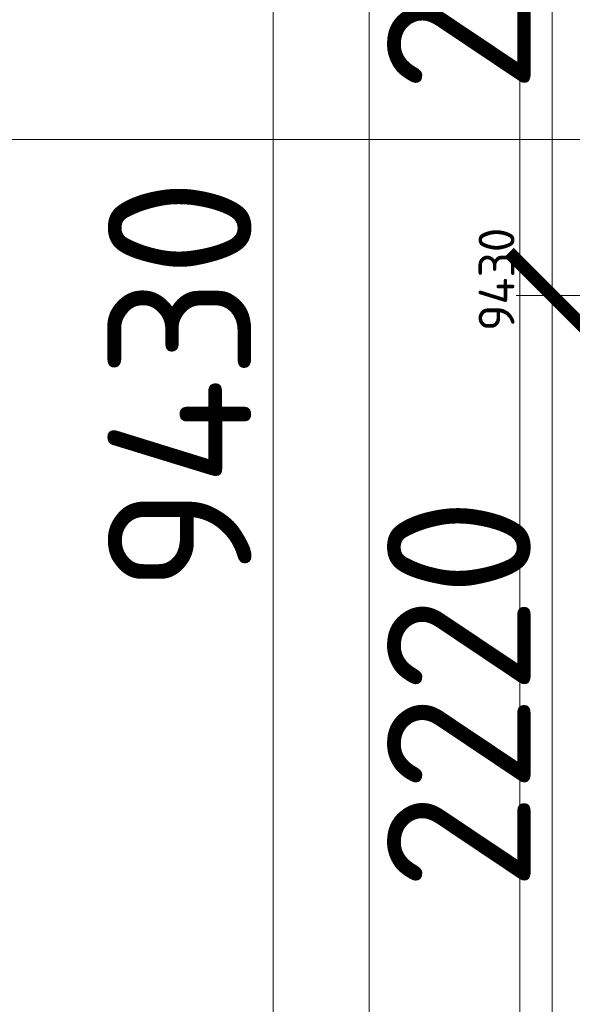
# Model space of a CAD drawing. Header units: millimetres. Extents: x -725694 to 5289369, y -1488057 to 2187451.
# Tile 77 of 656: x 2872 to 4411, y -36938 to -34197. Entities that reach past the tile are written whole.
import ezdxf
from ezdxf.enums import TextEntityAlignment as Align

# ---------------------------------------------------------------- set-up
doc = ezdxf.new("R2010")
doc.units = ezdxf.units.MM
doc.layers.get('Defpoints').update_dxf_attribs({"color": 8})
for name, color, linetype, lineweight in [('A99_N_koty-200', 5, 'Continuous', 5), ('A99_N_koty-200 @ 200', 5, 'Continuous', 5), ('A99_N_koty-200 @ 50 (2)', 5, 'Continuous', 5), ('A99_N_znaceni 200', 5, 'Continuous', 5)]:
    doc.layers.add(name, color=color, linetype=linetype, lineweight=lineweight)
doc.styles.add('A99_kota', font='isocpeur.ttf', dxfattribs={"height": 2})
doc.styles.add('A99_popis', font='isocpeur.ttf')
doc.dimstyles.new('A99_kota_200 new', dxfattribs={"dimscale": 200, "dimtxt": 2, "dimasz": 1.2, "dimexe": 0.5, "dimexo": 1.5, "dimgap": 0.3, "dimtad": 1, "dimdec": 0, "dimzin": 3, "dimdsep": 46, "dimtxsty": 'A99_kota', "dimblk": 'ARCHTICK', "dimcen": 2.5, "dimazin": 2, "dimtfac": 0.75, "dimtdec": 0, "dimtmove": 2, "dimatfit": 0, "dimfxl": 0, "dimtolj": 1, "dimtzin": 0, "dimlwd": 5, "dimlwe": 5, "dimarcsym": 0})

# ---------------------------------------------------------------- blocks, each defined once
blk = doc.blocks.new('_ArchTick')
at = {"color": 0, "linetype": 'ByBlock', "const_width": 0.15}
blk.add_lwpolyline([(-0.5, -0.5), (0.5, 0.5)], dxfattribs=at)
blk = doc.blocks.new('*D4359')
at = {"layer": 'A99_N_koty-200', "color": 0, "linetype": 'Continuous', "lineweight": 5, "transparency": 16777216}
for p, q in [((4865, -34965), (4640, -34965)), ((4665, -34965), (4665, -37185)), ((4865, -37185), (4640, -37185))]:
    blk.add_line(p, q, dxfattribs=at)
at = {"layer": 'Defpoints', "color": 0, "linetype": 'Continuous', "lineweight": 0, "transparency": 16777216}
for p in [(5445, -34965), (4665, -37185), (5450, -37185)]:
    blk.add_point(p, dxfattribs=at)
at = {"layer": 'A99_N_koty-200', "color": 0, "linetype": 'Continuous', "lineweight": 5, "transparency": 16777216, "xscale": 60, "yscale": 60, "zscale": 60}
for p, rotation in [((4665, -34965), 90), ((4665, -37185), 270)]:
    blk.add_blockref('_ArchTick', p, dxfattribs=dict(at, rotation=rotation))
at = {"layer": 'A99_N_koty-200', "color": 0, "linetype": 'Continuous', "transparency": 16777216, "insert": (4600, -36075), "char_height": 100, "attachment_point": 5, "rotation": 90, "style": 'A99_kota'}
blk.add_mtext('\\A1;2220', dxfattribs=at)
blk = doc.blocks.new('*D4360')
at = {"layer": 'A99_N_koty-200', "color": 0, "linetype": 'Continuous', "lineweight": 5, "transparency": 16777216}
for p, q in [((5145, -34965), (4255, -34965)), ((4355, -34965), (4355, -37185)), ((5150, -37185), (4255, -37185))]:
    blk.add_line(p, q, dxfattribs=at)
at = {"layer": 'Defpoints', "color": 0, "linetype": 'Continuous', "lineweight": 0, "transparency": 16777216}
for p in [(5445, -34965), (4355, -37185), (5450, -37185)]:
    blk.add_point(p, dxfattribs=at)
at = {"layer": 'A99_N_koty-200', "color": 0, "linetype": 'Continuous', "lineweight": 5, "transparency": 16777216, "xscale": 240, "yscale": 240, "zscale": 240}
for p, rotation in [((4355, -34965), 90), ((4355, -37185), 270)]:
    blk.add_blockref('_ArchTick', p, dxfattribs=dict(at, rotation=rotation))
at = {"layer": 'A99_N_koty-200', "color": 0, "linetype": 'Continuous', "transparency": 16777216, "insert": (4095, -36075), "char_height": 400, "attachment_point": 5, "rotation": 90, "style": 'A99_kota'}
blk.add_mtext('\\A1;2220', dxfattribs=at)
blk = doc.blocks.new('*D4362')
at = {"layer": 'A99_N_koty-200', "color": 0, "linetype": 'Continuous', "lineweight": 5, "transparency": 16777216}
for p, q in [((4865, -32745), (4640, -32745)), ((4665, -32745), (4665, -34965)), ((4865, -34965), (4640, -34965))]:
    blk.add_line(p, q, dxfattribs=at)
at = {"layer": 'Defpoints', "color": 0, "linetype": 'Continuous', "lineweight": 0, "transparency": 16777216}
for p in [(5445, -32745), (4665, -34965), (5450, -34965)]:
    blk.add_point(p, dxfattribs=at)
at = {"layer": 'A99_N_koty-200', "color": 0, "linetype": 'Continuous', "lineweight": 5, "transparency": 16777216, "xscale": 60, "yscale": 60, "zscale": 60}
for p, rotation in [((4665, -32745), 90), ((4665, -34965), 270)]:
    blk.add_blockref('_ArchTick', p, dxfattribs=dict(at, rotation=rotation))
at = {"layer": 'A99_N_koty-200', "color": 0, "linetype": 'Continuous', "transparency": 16777216, "insert": (4600, -33855), "char_height": 100, "attachment_point": 5, "rotation": 90, "style": 'A99_kota'}
blk.add_mtext('\\A1;2220', dxfattribs=at)
blk = doc.blocks.new('*D4363')
at = {"layer": 'A99_N_koty-200', "color": 0, "linetype": 'Continuous', "lineweight": 5, "transparency": 16777216}
for p, q in [((5145, -32745), (4255, -32745)), ((4355, -32745), (4355, -34965)), ((5150, -34965), (4255, -34965))]:
    blk.add_line(p, q, dxfattribs=at)
at = {"layer": 'Defpoints', "color": 0, "linetype": 'Continuous', "lineweight": 0, "transparency": 16777216}
for p in [(5445, -32745), (4355, -34965), (5450, -34965)]:
    blk.add_point(p, dxfattribs=at)
at = {"layer": 'A99_N_koty-200', "color": 0, "linetype": 'Continuous', "lineweight": 5, "transparency": 16777216, "xscale": 240, "yscale": 240, "zscale": 240}
for p, rotation in [((4355, -32745), 90), ((4355, -34965), 270)]:
    blk.add_blockref('_ArchTick', p, dxfattribs=dict(at, rotation=rotation))
at = {"layer": 'A99_N_koty-200', "color": 0, "linetype": 'Continuous', "transparency": 16777216, "insert": (4095, -33855), "char_height": 400, "attachment_point": 5, "rotation": 90, "style": 'A99_kota'}
blk.add_mtext('\\A1;2220', dxfattribs=at)
blk = doc.blocks.new('*D4371')
at = {"layer": 'A99_N_koty-200', "color": 0, "linetype": 'Continuous', "lineweight": 5, "transparency": 16777216}
for p, q in [((4045, -30205), (3820, -30205)), ((3845, -30205), (3845, -44485)), ((4045, -44485), (3820, -44485))]:
    blk.add_line(p, q, dxfattribs=at)
at = {"layer": 'Defpoints', "color": 0, "linetype": 'Continuous', "lineweight": 0, "transparency": 16777216}
for p in [(4520, -30205), (3845, -44485), (5280, -44485)]:
    blk.add_point(p, dxfattribs=at)
at = {"layer": 'A99_N_koty-200', "color": 0, "linetype": 'Continuous', "lineweight": 5, "transparency": 16777216, "xscale": 60, "yscale": 60, "zscale": 60}
for p, rotation in [((3845, -30205), 90), ((3845, -44485), 270)]:
    blk.add_blockref('_ArchTick', p, dxfattribs=dict(at, rotation=rotation))
at = {"layer": 'A99_N_koty-200', "color": 0, "linetype": 'Continuous', "transparency": 16777216, "insert": (3780, -37345), "char_height": 100, "attachment_point": 5, "rotation": 90, "style": 'A99_kota'}
blk.add_mtext('\\A1;14280', dxfattribs=at)
blk = doc.blocks.new('*U109')
at = {"color": 0}
blk.add_line((4.436, -0.005), (27.982, -0.005), dxfattribs=at)
at = {"color": 0, "linetype": 'ByBlock', "style": 'A99_popis', "width": 0.953108}
blk.add_attdef('SKLADBA', text='', height=3, rotation=0.0103, dxfattribs=at).set_placement((-2.863, -1.506), (2.855, -1.505), align=Align.FIT)
blk = doc.blocks.new('*D5803')
at = {"layer": 'A99_N_koty-200', "color": 0, "linetype": 'Continuous', "lineweight": 5, "transparency": 16777216}
for p, q in [((4465, -30205), (4240, -30205)), ((4265, -30205), (4265, -39635)), ((4465, -39635), (4240, -39635))]:
    blk.add_line(p, q, dxfattribs=at)
at = {"layer": 'Defpoints', "color": 0, "linetype": 'Continuous', "lineweight": 0, "transparency": 16777216}
for p in [(4812.5, -30205), (4265, -39635), (5280, -39635)]:
    blk.add_point(p, dxfattribs=at)
at = {"layer": 'A99_N_koty-200', "color": 0, "linetype": 'Continuous', "lineweight": 5, "transparency": 16777216, "xscale": 60, "yscale": 60, "zscale": 60}
for p, rotation in [((4265, -30205), 90), ((4265, -39635), 270)]:
    blk.add_blockref('_ArchTick', p, dxfattribs=dict(at, rotation=rotation))
at = {"layer": 'A99_N_koty-200', "color": 0, "linetype": 'Continuous', "transparency": 16777216, "insert": (4200, -34920), "char_height": 100, "attachment_point": 5, "rotation": 90, "style": 'A99_kota'}
blk.add_mtext('\\A1;9430', dxfattribs=at)
blk = doc.blocks.new('*D5804')
at = {"layer": 'A99_N_koty-200', "color": 0, "linetype": 'Continuous', "lineweight": 5, "transparency": 16777216}
for p, q in [((4377.5, -30205), (3477.5, -30205)), ((3577.5, -30205), (3577.5, -39635)), ((4377.5, -39635), (3477.5, -39635))]:
    blk.add_line(p, q, dxfattribs=at)
at = {"layer": 'Defpoints', "color": 0, "linetype": 'Continuous', "lineweight": 0, "transparency": 16777216}
for p in [(4812.5, -30205), (3577.5, -39635), (5280, -39635)]:
    blk.add_point(p, dxfattribs=at)
at = {"layer": 'A99_N_koty-200', "color": 0, "linetype": 'Continuous', "lineweight": 5, "transparency": 16777216, "xscale": 240, "yscale": 240, "zscale": 240}
for p, rotation in [((3577.5, -30205), 90), ((3577.5, -39635), 270)]:
    blk.add_blockref('_ArchTick', p, dxfattribs=dict(at, rotation=rotation))
at = {"layer": 'A99_N_koty-200', "color": 0, "linetype": 'Continuous', "transparency": 16777216, "insert": (3317.5, -35215), "char_height": 400, "attachment_point": 5, "rotation": 90, "style": 'A99_kota'}
blk.add_mtext('\\A1;9430', dxfattribs=at)
blk = doc.blocks.new('*U5983')
at = {"layer": 'A99_N_koty-200 @ 200', "linetype": 'Continuous'}
dim = blk.add_linear_dim(base=(4355, -37185), p1=(5445, -34965), p2=(5450, -37185), angle=270, dimstyle='A99_kota_200 new', override={"dimscale": 200, "dimtix": 1, "dimtofl": 1, "dimtmove": 1, "dimatfit": 0}, dxfattribs=at)
dim.commit()
dim.dimension.update_dxf_attribs({"geometry": '*D4360', "text_midpoint": (4095, -36075)})
at = {"layer": 'A99_N_koty-200 @ 50 (2)', "linetype": 'Continuous'}
dim = blk.add_linear_dim(base=(4665, -37185), p1=(5445, -34965), p2=(5450, -37185), angle=270, dimstyle='A99_kota_200 new', override={"dimscale": 50, "dimtix": 1, "dimtofl": 1, "dimtmove": 1, "dimatfit": 0}, dxfattribs=at)
dim.commit()
dim.dimension.update_dxf_attribs({"geometry": '*D4359', "text_midpoint": (4600, -36075)})
blk = doc.blocks.new('*U5984')
at = {"layer": 'A99_N_koty-200 @ 200', "linetype": 'Continuous'}
dim = blk.add_linear_dim(base=(4355, -34965), p1=(5445, -32745), p2=(5450, -34965), angle=270, dimstyle='A99_kota_200 new', override={"dimscale": 200, "dimtix": 1, "dimtofl": 1, "dimtmove": 1, "dimatfit": 0}, dxfattribs=at)
dim.commit()
dim.dimension.update_dxf_attribs({"geometry": '*D4363', "text_midpoint": (4095, -33855)})
at = {"layer": 'A99_N_koty-200 @ 50 (2)', "linetype": 'Continuous'}
dim = blk.add_linear_dim(base=(4665, -34965), p1=(5445, -32745), p2=(5450, -34965), angle=270, dimstyle='A99_kota_200 new', override={"dimscale": 50, "dimtix": 1, "dimtofl": 1, "dimtmove": 1, "dimatfit": 0}, dxfattribs=at)
dim.commit()
dim.dimension.update_dxf_attribs({"geometry": '*D4362', "text_midpoint": (4600, -33855)})
blk = doc.blocks.new('*U5987')
at = {"layer": 'A99_N_koty-200 @ 50 (2)', "linetype": 'Continuous'}
dim = blk.add_linear_dim(base=(3845, -44485), p1=(4520, -30205), p2=(5280, -44485), angle=270, dimstyle='A99_kota_200 new', override={"dimscale": 50, "dimtix": 1, "dimtofl": 1, "dimtmove": 1, "dimatfit": 0}, dxfattribs=at)
dim.commit()
dim.dimension.update_dxf_attribs({"geometry": '*D4371', "text_midpoint": (3780, -37345)})
blk = doc.blocks.new('*U6455')
at = {"layer": 'A99_N_koty-200 @ 200', "linetype": 'Continuous'}
dim = blk.add_linear_dim(base=(3577.5, -39635), p1=(4812.5, -30205), p2=(5280, -39635), angle=270, dimstyle='A99_kota_200 new', override={"dimscale": 200, "dimtix": 1, "dimtofl": 1, "dimtmove": 1, "dimatfit": 0}, dxfattribs=at)
dim.commit()
dim.dimension.update_dxf_attribs({"geometry": '*D5804', "text_midpoint": (3577.5, -35215), "dimtype": 128})
at = {"layer": 'A99_N_koty-200 @ 50 (2)', "linetype": 'Continuous'}
dim = blk.add_linear_dim(base=(4265, -39635), p1=(4812.5, -30205), p2=(5280, -39635), angle=270, dimstyle='A99_kota_200 new', override={"dimscale": 50, "dimtix": 1, "dimtofl": 1, "dimtmove": 1, "dimatfit": 0}, dxfattribs=at)
dim.commit()
dim.dimension.update_dxf_attribs({"geometry": '*D5803', "text_midpoint": (4200, -34920)})

msp = doc.modelspace()

# ---------------------------------------------------------------- block references
at = {"layer": 'A99_N_koty-200', "color": 3, "linetype": 'Continuous', "lineweight": 0}
for name in ['*U5987', '*U6455', '*U5984', '*U5983']:
    msp.add_blockref(name, (0, 0), dxfattribs=at)
at = {"layer": 'A99_N_znaceni 200', "lineweight": 5, "xscale": 133.3, "yscale": 133.3, "zscale": 133.3}
msp.add_blockref('*U109', (2090, -34530), dxfattribs=at)

doc.saveas('drawing.dxf')
